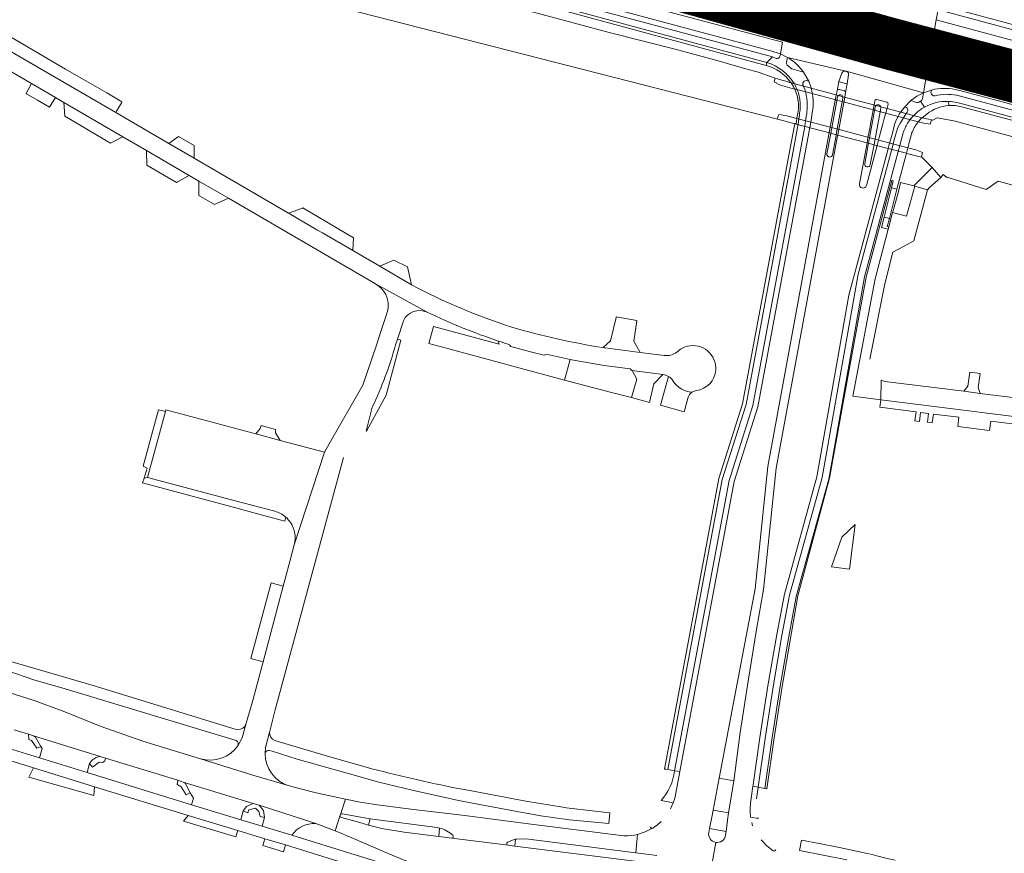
# Model space of a CAD drawing. Header units: metres. Extents: x 166325 to 190320, y 381923 to 404576.
# Tile 330 of 656: x 175043 to 175326, y 387104 to 387344. Entities that reach past the tile are written whole.
import ezdxf

# ---------------------------------------------------------------- set-up
doc = ezdxf.new("R2010")
doc.units = ezdxf.units.M
for name, color, linetype, lineweight in [('B-WE-VH-VERHARDING_ASFALT-GV', 8, 'Continuous', 18), ('B-WE-VH-VERHARDING_BETON-GV', 8, 'Continuous', 18), ('B-WE-VH-VERHARDING_BETONSTRAATSTEEN-GV', 8, 'Continuous', 18), ('B-WE-VH-VERHARDING_GESLOTEN-GV', 8, 'Continuous', 18), ('B-WE-VH-VERHARDING_HALFVERHARDING-GV', 8, 'Continuous', 18), ('B-WE-VH-VERHARDING_N-WEG', 8, 'Continuous', 18), ('B-WE-VH-VERHARDING_STRAATBAKSTEEN-GV', 8, 'Continuous', 18)]:
    doc.layers.add(name, color=color, linetype=linetype, lineweight=lineweight)

msp = doc.modelspace()

# ---------------------------------------------------------------- linework, layer by layer
at = {"layer": 'B-WE-VH-VERHARDING_ASFALT-GV', "flags": 128}
for points in [[(175025.288, 387413.166), (175053.85, 387405.65), (175059.18, 387404.18), (175072.625, 387400.315), (175101.58, 387391.99), (175116.06, 387387.97), (175263.336, 387348.383), (175264.13, 387348.17), (175266.185, 387347.595), (175271.29, 387346.22), (175274.18, 387345.03), (175274.55, 387344.74), (175293.787, 387336.748), (175295.752, 387336.482), (175304.81, 387334.11), (175305.279, 387336.763), (175306.471, 387343.511), (175306.99, 387346.45), (175287.203, 387351.328), (175283.843, 387352.156), (175267.64, 387356.15), (175265.42, 387355.63), (175264.76, 387355.56)], [(175031.357, 387398.417), (175055.886, 387392.144), (175152.27, 387366.42), (175262.161, 387337.09), (175261.65, 387333.7), (175263.61, 387332.715), (175280.456, 387328.77), (175280.541, 387328.749), (175302.8, 387322.5), (175304.4, 387332.13), (175296.879, 387334.171)], [(175293.787, 387336.748), (175274.55, 387344.74)], [(175263.34, 387331.34), (175263.61, 387332.715), (175261.65, 387333.7), (175261.545, 387333.188)], [(175260.213, 387332.475), (175259.34, 387332.83), (175257.67, 387331.24)], [(175269.369, 387325.99), (175269.75, 387325.87), (175268.25, 387328.47), (175264.89, 387329.36), (175263.536, 387330.49)], [(175280.456, 387328.77), (175263.61, 387332.715), (175264.29, 387332.28)], [(175306.474, 387331.59), (175304.4, 387332.13), (175302.8, 387322.5), (175305.08, 387323.3), (175306.044, 387323.531)], [(175312.7, 387323.27), (175313.233, 387323.128), (175377.06, 387306.1), (175449.73, 387287.2), (175538.024, 387263.617), (175549.06, 387260.67), (175562.671, 387256.974), (175656.37, 387231.53), (175692.388, 387221.788), (175694.158, 387229.174), (175658.23, 387238.89), (175630.1, 387246.4), (175564.397, 387263.33), (175539.696, 387269.896), (175452.86, 387292.98), (175364.19, 387316.08), (175306.474, 387331.59)], [(175281.241, 387327.638), (175280.83, 387325.1), (175280.348, 387322.547), (175280.11, 387321.267), (175278.1, 387310.381), (175278.05, 387310.11), (175260.41, 387214.42), (175256.78, 387179.45), (175254.73, 387167.96), (175252.28, 387153.11), (175250.05, 387138.26), (175248.179, 387124.369), (175248.16, 387124.23), (175246.68, 387115.11), (175246.406, 387113.055), (175245.97, 387109.78), (175245.82, 387108.722)], [(175257.94, 387214.86), (175275.662, 387311.045), (175277.684, 387321.886), (175277.923, 387323.104), (175278.42, 387325.73), (175279.326, 387328.146)], [(175267.809, 387329.081), (175268.25, 387328.47), (175269.75, 387325.87), (175270.43, 387323.93), (175270.449, 387323.865), (175270.468, 387323.801)], [(175296.225, 387316.965), (175296.257, 387317.012), (175296.29, 387317.06), (175297.41, 387318.47), (175299.18, 387320.26), (175300.91, 387321.53), (175302.8, 387322.5), (175280.541, 387328.749)], [(175280.83, 387325.1), (175279.615, 387325.418), (175278.42, 387325.73), (175277.923, 387323.104)], [(175280.348, 387322.547), (175280.83, 387325.1)], [(175278.479, 387323.455), (175279.274, 387323.248), (175280.025, 387323.053)], [(175292.628, 387319.209), (175292.32, 387318.07), (175292.303, 387318.005), (175291.516, 387315.062), (175291.129, 387313.613), (175290.552, 387311.457), (175290.176, 387310.049), (175289.856, 387308.852), (175289.455, 387307.353), (175286.363, 387295.827)], [(175289.368, 387320.556), (175292.291, 387319.79)], [(175300.759, 387319.744), (175299.18, 387320.26), (175297.41, 387318.47)], [(175303.049, 387318.363), (175301.987, 387320.068), (175301.476, 387319.802)], [(175267.235, 387317.216), (175267.13, 387316.522), (175267.077, 387316.171), (175266.896, 387314.956), (175266.671, 387313.452), (175251.72, 387232.71), (175244.86, 387211.16), (175229.18, 387127.65), (175231.13, 387127.291), (175246.84, 387210.89), (175253.69, 387232.45), (175268.6, 387312.824), (175268.617, 387312.931)], [(175270.93, 387317.812), (175270.78, 387316.871), (175270.757, 387316.727), (175270.525, 387315.257), (175270.334, 387314.042), (175270.096, 387312.535), (175255.11, 387232.05), (175248.31, 387210.55), (175232.599, 387127.021), (175231.517, 387120.817), (175231.195, 387119.398), (175230.738, 387118.018), (175230.382, 387117.173), (175229.975, 387116.352)], [(175298.07, 387316.88), (175297.777, 387316.553), (175296.197, 387313.831), (175295.416, 387312.485), (175295.28, 387312.25), (175294.769, 387310.343), (175294.391, 387308.931), (175294.07, 387307.732), (175293.666, 387306.226), (175283.96, 387270.26), (175273.61, 387211.69), (175264.24, 387177.86), (175262.03, 387166.26), (175259.49, 387151.43), (175257.17, 387136.6), (175255.163, 387122.577), (175257.146, 387122.209), (175259.11, 387136.22), (175261.43, 387151.05), (175264.02, 387165.89), (175266.17, 387177.45), (175275.52, 387211.2), (175285.82, 387269.48), (175295.51, 387305.6), (175295.544, 387305.723)], [(175268.617, 387312.931), (175268.854, 387314.435), (175269.046, 387315.649), (175269.18, 387316.5)], [(175292.642, 387306.5), (175293.046, 387308.004), (175293.367, 387309.203), (175293.745, 387310.613), (175294.324, 387312.772), (175294.392, 387313.02)], [(175295.544, 387305.723), (175295.955, 387307.231), (175296.282, 387308.43), (175296.667, 387309.841), (175297, 387311.06)], [(175253.012, 387117.904), (175253.708, 387122.848), (175253.763, 387123.242), (175255.68, 387136.86), (175258.02, 387151.72), (175260.58, 387166.54), (175262.76, 387178.16), (175272.09, 387211.96), (175281.31, 387264.22), (175292.61, 387306.38), (175292.642, 387306.5)], [(175240.981, 387109.528), (175241.2, 387110.67), (175241.812, 387113.866), (175242.21, 387115.94), (175243.962, 387125.17), (175254.31, 387179.7), (175257.94, 387214.86)], [(175104.609, 387139.221), (175063.669, 387151.871), (175046.873, 387156.756), (175040.91, 387158.49), (175022.653, 387163.8)], [(175018.967, 387162.163), (175023.642, 387160.596), (175030.032, 387158.784), (175039.412, 387155.925), (175046.654, 387153.487), (175055.633, 387150.857), (175104.924, 387135.95)], [(175040.991, 387139.041), (175045.037, 387137.786), (175046.549, 387137.317), (175065.742, 387131.393), (175067.259, 387130.905), (175088.093, 387124.516), (175089.632, 387124.029), (175109.786, 387117.866), (175111.539, 387117.318), (175127.794, 387112.105), (175133.379, 387109.957), (175134.865, 387114.496), (175134.888, 387114.65), (175136.355, 387119.06), (175132.769, 387119.822), (175127.888, 387120.95), (175123.01, 387122.138), (175119.857, 387122.985), (175109.658, 387126.016), (175094.628, 387130.679), (175077.957, 387135.749), (175065.724, 387140.091), (175055.523, 387144.217), (175047, 387147.384), (175035.122, 387151.166)], [(175105.386, 387134.467), (175106.629, 387136.801), (175107.797, 387140.943), (175107.409, 387140.011)], [(175114.463, 387138.416), (175113.304, 387133.986), (175113.196, 387132.189)], [(175143.94, 387127.863), (175130.247, 387131.72), (175116.274, 387135.926), (175115.979, 387136.015)], [(175114.384, 387133.065), (175115.208, 387132.874), (175122.479, 387130.599), (175137.476, 387126.354), (175145.99, 387123.987), (175155.555, 387121.674), (175168.924, 387118.676), (175183.693, 387115.884), (175192.603, 387114.319), (175200.862, 387113.101), (175212.15, 387112.104), (175212.464, 387115.202), (175208.262, 387115.617), (175199.94, 387116.606), (175199.461, 387116.674), (175198.981, 387116.744), (175188.31, 387118.493), (175173.135, 387121.35), (175170.513, 387121.844)], [(175189.862, 387111.848), (175169.943, 387114.527), (175155.975, 387116.129), (175145.597, 387117.429), (175140.609, 387118.244), (175136.355, 387119.06), (175134.888, 387114.65), (175134.865, 387114.496)], [(175135.47, 387114.871), (175143.41, 387113.442), (175143.48, 387113.433), (175162.724, 387110.925), (175163.453, 387110.773)], [(175134.865, 387114.496), (175133.379, 387109.957), (175135.026, 387109.324), (175138.624, 387107.76), (175148.646, 387103.433), (175153.254, 387101.494), (175154.993, 387100.853), (175159.938, 387099.152), (175165.008, 387097.613), (175182.719, 387095.236), (175194.46, 387093.769), (175215.864, 387090.988), (175218.241, 387090.679), (175219.702, 387101.231), (175217.389, 387101.521), (175185.113, 387105.57)], [(175185.113, 387105.57), (175183.186, 387105.811), (175166.996, 387107.84), (175163.197, 387108.315), (175153.277, 387109.556), (175146.844, 387110.683), (175143.009, 387111.613), (175141.748, 387111.962), (175140.493, 387112.331), (175135.24, 387113.86)], [(175183.086, 387106.743), (175184.199, 387107.212), (175185.363, 387107.537), (175185.615, 387107.587), (175188.364, 387107.689), (175217.684, 387103.951), (175220.005, 387103.655), (175220.423, 387108.947), (175219.623, 387108.772), (175218.816, 387108.64), (175217.668, 387108.525), (175216.516, 387108.496), (175189.862, 387111.848)], [(175227.275, 387112.636), (175226.091, 387111.623), (175224.795, 387110.757), (175222.678, 387109.686), (175220.423, 387108.947), (175220.005, 387103.655), (175223.023, 387103.27), (175225.993, 387102.892)], [(175253.57, 387111.45), (175253.327, 387112.368)], [(175166.996, 387107.84), (175183.186, 387105.811)], [(175242.987, 387106.649), (175239.578, 387087.409)], [(175259.504, 387104.189), (175257.71, 387105.64), (175256.109, 387107.408)], [(175294.608, 387101.496), (175292.002, 387102.142), (175289.369, 387102.795), (175288.024, 387103.128), (175286.228, 387103.574), (175278.637, 387105.197), (175272.787, 387106.325), (175267.671, 387107.311), (175267.114, 387104.269), (175280.693, 387101.58)]]:
    msp.add_lwpolyline(points, dxfattribs=at)
for points in [[(175152.27, 387366.42), (175195.32, 387351.71), (175259.558, 387334.378), (175259.7, 387334.34), (175261.65, 387333.7), (175262.161, 387337.09)], [(175308.99, 387345.87), (175306.99, 387346.45), (175306.471, 387343.511), (175448.33, 387305.31), (175404.92, 387320.14)], [(175448.33, 387305.31), (175306.471, 387343.511), (175305.279, 387336.763), (175451.8, 387297.35), (175506.43, 387283.01), (175525.056, 387277.971), (175540.702, 387273.738), (175565.323, 387267.077), (175636.73, 387247.63), (175694.791, 387231.955), (175696.524, 387239.346), (175638.43, 387255.03), (175630.149, 387257.176), (175621.908, 387259.312), (175567.08, 387273.52), (175547, 387278.74), (175526.722, 387284.2)], [(175305.279, 387336.763), (175304.81, 387334.11), (175306.83, 387333.567), (175309.063, 387332.966), (175411.69, 387305.36), (175466.32, 387291.02), (175506.43, 387283.01), (175451.8, 387297.35)], [(175084.488, 387230.721), (175082.535, 387231.242), (175078.069, 387214.947), (175079.246, 387214.456), (175078.353, 387211.533), (175079.358, 387211.677)]]:
    msp.add_lwpolyline(points, close=True, dxfattribs=at)
at = {"layer": 'B-WE-VH-VERHARDING_ASFALT-GV'}
for points in [[(175293.414, 387335.928, -0.7431335), (175293.787, 387336.748)], [(175263.536, 387330.49, -0.255607), (175263.34, 387331.34)], [(175264.29, 387332.28, -0.0678793), (175267.809, 387329.081)], [(175280.541, 387328.749, -0.3765094), (175281.241, 387327.638)], [(175267.025, 387321.521, -0.0320457), (175267.279, 387319.899)], [(175267.279, 387319.899, -0.0441176), (175267.282, 387317.655)], [(175269.332, 387319.348, 0.0250385), (175269.19, 387320.94)], [(175292.291, 387319.79, -0.410145), (175292.628, 387319.209)], [(175301.476, 387319.802, -0.2007643), (175300.759, 387319.744)], [(175269.18, 387316.5, 0.0081461), (175269.259, 387317.127)], [(175294.787, 387314.202, -0.0564322), (175296.225, 387316.965)], [(175297.41, 387318.47, -0.5848973), (175298.07, 387316.88)], [(175297.997, 387313.357, -0.0682312), (175299.976, 387315.969)], [(175297.332, 387311.981, -0.0322059), (175297.997, 387313.357)], [(175297, 387311.06, -0.0209503), (175297.332, 387311.981)], [(175286.363, 387295.827, -0.9590931), (175284.351, 387296.283)], [(175107.409, 387140.011, -0.2733735), (175104.609, 387139.221)], [(175115.979, 387136.015, -0.3331714), (175114.463, 387138.416)], [(175104.924, 387135.95, -0.3778588), (175105.386, 387134.467)], [(175113.196, 387132.189, -0.4526398), (175114.384, 387133.065)], [(175170.513, 387121.844, -0.0167157), (175143.94, 387127.863)], [(175253.014, 387113.939, -0.070113), (175253.012, 387117.904)], [(175135.24, 387113.86, -0.4188291), (175134.865, 387114.496)], [(175163.453, 387110.773, -0.127083), (175167.234, 387108.701)], [(175167.234, 387108.701, -0.6135141), (175166.996, 387107.84)], [(175245.82, 387108.722, -0.4209924), (175242.987, 387106.649)]]:
    msp.add_lwpolyline(points, format="xyb", dxfattribs=at)
at = {"layer": 'B-WE-VH-VERHARDING_BETON-GV', "flags": 128}
for points in [[(175055.518, 387390.801), (175054.962, 387388.771), (175055.132, 387388.731), (175150.87, 387363.15), (175194.73, 387348.23), (175257.67, 387331.24), (175259.34, 387332.83), (175195.19, 387350.17), (175151.76, 387365)], [(175055.132, 387388.731), (175054.944, 387387.927), (175070.05, 387383.96), (175151.06, 387362.17), (175194.48, 387347.42), (175257.462, 387330.409), (175257.67, 387331.24), (175194.73, 387348.23), (175150.87, 387363.15)], [(175306.83, 387333.567), (175304.81, 387334.11), (175304.4, 387332.13), (175306.474, 387331.59)], [(175309.063, 387332.966), (175306.83, 387333.567), (175306.474, 387331.59), (175364.19, 387316.08), (175452.86, 387292.98), (175539.696, 387269.896), (175540.702, 387273.738), (175525.056, 387277.971), (175506.43, 387283.01), (175466.32, 387291.02), (175411.69, 387305.36)], [(175300.265, 387295.602), (175300.005, 387295.674), (175296.224, 387296.717), (175296.17, 387296.514), (175296.132, 387296.213), (175295.881, 387295.223), (175295.281, 387292.995), (175295.008, 387291.995), (175293.948, 387288.217), (175293.894, 387288.014), (175297.93, 387286.97)], [(175295.12, 387294.71), (175293.56, 387295.12), (175291.47, 387286.68), (175293.01, 387286.27)], [(175293.01, 387286.27), (175291.47, 387286.68), (175290.69, 387283.745), (175292.616, 387283.214), (175292.79, 387283.89), (175292.586, 387283.939), (175292.37, 387283.99)], [(175111.539, 387117.318), (175109.786, 387117.866), (175107.865, 387116.997), (175106.891, 387115.697), (175108.266, 387115.184), (175108.554, 387116.035), (175110.428, 387116.493), (175111.405, 387115.513), (175111.792, 387114.056), (175113.064, 387113.859), (175112.769, 387115.804)]]:
    msp.add_lwpolyline(points, close=True, dxfattribs=at)
for points in [[(175055.886, 387392.144), (175055.726, 387391.559), (175055.518, 387390.801), (175151.76, 387365), (175195.19, 387350.17), (175259.34, 387332.83), (175260.213, 387332.475)], [(175261.545, 387333.188), (175261.65, 387333.7), (175259.7, 387334.34), (175259.558, 387334.378), (175195.32, 387351.71), (175152.27, 387366.42), (175055.886, 387392.144)], [(175309.049, 387346.281), (175308.99, 387345.87), (175404.92, 387320.14), (175448.33, 387305.31), (175526.722, 387284.2), (175527.089, 387285.635), (175448.78, 387306.72), (175405.38, 387321.53), (175310.22, 387347.11)], [(175310.22, 387347.11), (175405.38, 387321.53), (175448.78, 387306.72), (175527.089, 387285.635), (175527.585, 387287.568), (175449.23, 387308.69), (175405.9, 387323.54)], [(175293.414, 387335.928), (175294.045, 387335.476)], [(175296.879, 387334.171), (175304.4, 387332.13), (175304.81, 387334.11), (175295.752, 387336.482), (175293.787, 387336.748)], [(175257.67, 387331.24), (175257.462, 387330.409)], [(175264.29, 387332.28), (175263.61, 387332.715), (175263.34, 387331.34)], [(175263.536, 387330.49), (175264.89, 387329.36), (175268.25, 387328.47), (175267.809, 387329.081)], [(175279.326, 387328.146), (175278.42, 387325.73), (175279.615, 387325.418), (175280.83, 387325.1), (175281.241, 387327.638)], [(175280.541, 387328.749), (175280.456, 387328.77)], [(175268.238, 387324.393), (175268.451, 387323.956)], [(175270.468, 387323.801), (175270.449, 387323.865), (175270.43, 387323.93), (175269.75, 387325.87), (175269.369, 387325.99)], [(175277.923, 387323.104), (175277.684, 387321.886), (175275.662, 387311.045), (175257.94, 387214.86), (175254.31, 387179.7), (175243.962, 387125.17), (175248.179, 387124.369), (175250.05, 387138.26), (175252.28, 387153.11), (175254.73, 387167.96), (175256.78, 387179.45), (175260.41, 387214.42), (175278.05, 387310.11), (175278.1, 387310.381), (175280.11, 387321.267)], [(175265.706, 387323.558), (175265.707, 387323.557), (175265.708, 387323.555)], [(175266.393, 387321.691), (175266.526, 387321.15), (175266.583, 387320.876), (175266.633, 387320.603), (175266.715, 387320.051)], [(175280.11, 387321.267), (175280.348, 387322.547)], [(175302.52, 387320.803), (175302.8, 387322.5), (175300.91, 387321.53), (175299.18, 387320.26), (175300.759, 387319.744)], [(175304.981, 387322.816), (175305.08, 387323.3), (175302.8, 387322.5), (175302.52, 387320.803)], [(175306.044, 387323.531), (175305.08, 387323.3), (175304.981, 387322.816)], [(175306.95, 387321.84), (175306.161, 387321.662)], [(175312.505, 387319.691), (175376.15, 387302.73), (175448.83, 387283.82), (175536.95, 387260.34), (175537.154, 387260.301), (175537.652, 387262.11), (175449.37, 387285.77), (175376.67, 387304.64), (175313.103, 387321.61)], [(175313.233, 387323.128), (175312.7, 387323.27)], [(175313.103, 387321.61), (175376.67, 387304.64), (175449.37, 387285.77), (175537.652, 387262.11), (175537.797, 387262.658), (175537.877, 387262.962), (175538.024, 387263.617), (175449.73, 387287.2), (175377.06, 387306.1), (175313.233, 387323.128)], [(175275, 387304.966), (175276.084, 387310.81), (175276.104, 387310.923), (175278.019, 387321.252)], [(175279.584, 387321.381), (175279.616, 387320.955), (175279.13, 387318.321)], [(175288.77, 387320.172), (175288.557, 387319.001), (175287.997, 387315.988), (175287.722, 387314.509), (175287.314, 387312.312), (175287.048, 387310.877), (175286.822, 387309.659), (175286.539, 387308.134), (175284.351, 387296.283)], [(175289.455, 387307.353), (175289.856, 387308.852), (175290.176, 387310.049), (175290.552, 387311.457), (175291.129, 387313.613), (175291.516, 387315.062), (175292.303, 387318.005), (175292.32, 387318.07), (175292.628, 387319.209)], [(175301.476, 387319.802), (175301.987, 387320.068)], [(175301.987, 387320.068), (175303.049, 387318.363)], [(175310.099, 387318.831), (175310.023, 387320.037)], [(175313.768, 387318.504), (175375.95, 387301.98), (175448.62, 387283.09), (175500, 387269.422), (175536.79, 387259.48), (175536.95, 387260.34), (175448.83, 387283.82), (175376.15, 387302.73), (175312.505, 387319.691)], [(175265.715, 387313.58), (175264.698, 387308.109), (175250.72, 387232.92), (175243.87, 387211.41), (175228.19, 387127.76), (175228.389, 387127.735), (175228.59, 387127.71), (175229.18, 387127.65), (175244.86, 387211.16), (175251.72, 387232.71), (175266.671, 387313.452), (175266.896, 387314.956), (175267.077, 387316.171), (175267.13, 387316.522), (175267.235, 387317.216)], [(175269.18, 387316.5), (175269.046, 387315.649), (175268.854, 387314.435), (175268.617, 387312.931), (175268.6, 387312.824), (175253.69, 387232.45), (175246.84, 387210.89), (175231.13, 387127.291), (175231.985, 387127.134), (175232.599, 387127.021), (175248.31, 387210.55), (175255.11, 387232.05), (175270.096, 387312.535)], [(175266.58, 387316.392), (175266.565, 387316.306), (175266.366, 387315.138), (175266.359, 387315.099), (175266.104, 387313.604), (175265.932, 387313.65), (175265.738, 387313.702), (175265.715, 387313.58)], [(175270.096, 387312.535), (175270.334, 387314.042), (175270.525, 387315.257), (175270.757, 387316.727), (175270.78, 387316.871), (175270.93, 387317.812)], [(175279.13, 387318.321), (175277.687, 387310.51), (175277.629, 387310.193), (175276.618, 387304.67)], [(175285.881, 387302.108), (175286.97, 387308.007), (175288.889, 387318.395)], [(175290.519, 387318.106), (175288.558, 387307.601), (175287.478, 387301.809)], [(175293.666, 387306.226), (175294.07, 387307.732), (175294.391, 387308.931), (175294.769, 387310.343), (175295.28, 387312.25), (175295.416, 387312.485), (175296.197, 387313.831), (175297.777, 387316.553), (175298.07, 387316.88)], [(175297.41, 387318.47), (175296.29, 387317.06), (175296.257, 387317.012), (175296.225, 387316.965)], [(175300.481, 387316.466), (175299.976, 387315.969)], [(175302.42, 387315.321), (175303.73, 387316.38)], [(175294.392, 387313.02), (175294.324, 387312.772), (175293.745, 387310.613), (175293.367, 387309.203), (175293.046, 387308.004), (175292.642, 387306.5), (175292.61, 387306.38), (175281.31, 387264.22), (175272.09, 387211.96), (175262.76, 387178.16), (175260.58, 387166.54), (175258.02, 387151.72), (175255.68, 387136.86), (175253.763, 387123.242), (175253.708, 387122.848), (175255.163, 387122.577), (175257.17, 387136.6), (175259.49, 387151.43), (175262.03, 387166.26), (175264.24, 387177.86), (175273.61, 387211.69), (175283.96, 387270.26), (175293.666, 387306.226)], [(175301.319, 387314.166), (175301.342, 387314.194), (175301.365, 387314.221)], [(175297, 387311.06), (175296.667, 387309.841), (175296.282, 387308.43), (175295.955, 387307.231), (175295.544, 387305.723), (175295.51, 387305.6), (175285.82, 387269.48), (175275.52, 387211.2), (175266.17, 387177.45), (175264.02, 387165.89), (175261.43, 387151.05), (175259.11, 387136.22), (175257.146, 387122.209), (175257.315, 387122.178), (175257.68, 387122.11), (175259.67, 387136.06), (175261.99, 387150.95), (175266.63, 387177.66), (175275.76, 387211.53), (175279.673, 387233.307), (175286.32, 387269.37), (175293.69, 387297.28), (175293.875, 387297.237)], [(175293.875, 387297.237), (175294.08, 387297.19), (175293.56, 387295.12), (175295.12, 387294.71), (175297.871, 387305.1), (175298.267, 387306.616), (175298.282, 387306.674), (175298.582, 387307.82), (175298.953, 387309.238), (175299.136, 387309.935), (175299.279, 387310.423), (175299.33, 387310.578), (175299.338, 387310.602), (175299.444, 387310.903), (175299.631, 387311.376)], [(175286.363, 387295.827), (175289.455, 387307.353)], [(175046.549, 387137.317), (175045.037, 387137.786), (175045.158, 387136.276), (175045.938, 387135.986), (175047.437, 387133.731), (175048.655, 387134.268), (175047.092, 387136.942)], [(175062.641, 387129.357), (175063.538, 387128.325), (175065.453, 387129.752), (175066.494, 387129.617), (175067.033, 387130.15), (175067.259, 387130.905)], [(175067.259, 387130.905), (175065.742, 387131.393)], [(175089.632, 387124.029), (175088.093, 387124.516), (175087.843, 387123.294), (175089.068, 387122.621), (175090.481, 387120.387), (175091.672, 387120.942), (175090.146, 387123.656)]]:
    msp.add_lwpolyline(points, dxfattribs=at)
at = {"layer": 'B-WE-VH-VERHARDING_BETON-GV'}
for points in [[(175260.213, 387332.475, 0.4690464), (175261.545, 387333.188)], [(175294.045, 387335.476, 0.0696854), (175296.879, 387334.171)], [(175257.462, 387330.409, -0.1730709), (175264.67, 387325.34)], [(175265.634, 387325.084, 0.1810262), (175257.67, 387331.24)], [(175280.456, 387328.77, 0.3684349), (175279.326, 387328.146)], [(175267.025, 387321.521, 0.0759836), (175265.634, 387325.084)], [(175269.369, 387325.99, 0.6965687), (175268.238, 387324.393)], [(175268.451, 387323.956, -0.0493642), (175269.19, 387320.94)], [(175271.028, 387320.453, 0.056761), (175270.468, 387323.801)], [(175278.479, 387323.455, 0.4307666), (175277.923, 387323.104)], [(175278.019, 387321.252, -0.1736767), (175278.294, 387321.724)], [(175278.294, 387321.724, -0.5233566), (175279.584, 387321.381)], [(175280.348, 387322.547, 0.3877589), (175280.025, 387323.053)], [(175306.161, 387321.662, -0.543247), (175304.981, 387322.816)], [(175312.7, 387323.27, 0.1050097), (175306.044, 387323.531)], [(175313.103, 387321.61, 0.1088323), (175306.95, 387321.84)], [(175269.332, 387319.348, -0.034676), (175269.259, 387317.127)], [(175270.93, 387317.812, 0.0204206), (175271.028, 387318.902)], [(175271.028, 387318.902, 0.0245003), (175271.028, 387320.453)], [(175289.368, 387320.556, 0.436426), (175288.77, 387320.172)], [(175288.889, 387318.395, -0.1633968), (175289.139, 387318.845)], [(175289.139, 387318.845, -0.552552), (175290.482, 387318.489)], [(175302.52, 387320.803, -0.2345918), (175301.987, 387320.068)], [(175310.023, 387320.037, 0.1400294), (175303.049, 387318.363)], [(175303.73, 387316.38, -0.154333), (175310.099, 387318.831)], [(175310.023, 387320.037, -0.048308), (175312.505, 387319.691)], [(175310.099, 387318.831, -0.0779518), (175313.768, 387318.504)], [(175266.77, 387317.791, -0.030145), (175266.58, 387316.392)], [(175267.235, 387317.216, 0.0069974), (175267.282, 387317.655)], [(175290.482, 387318.489, -0.1364111), (175290.519, 387318.106)], [(175303.049, 387318.363, 0.0607371), (175300.481, 387316.466)], [(175294.787, 387314.202, 0.0225278), (175294.392, 387313.02)], [(175299.631, 387311.376, -0.0347119), (175300.321, 387312.745)], [(175276.618, 387304.67, -0.999245), (175275, 387304.966)], [(175287.478, 387301.809, -0.9969056), (175285.881, 387302.108)]]:
    msp.add_lwpolyline(points, format="xyb", dxfattribs=at)
at = {"layer": 'B-WE-VH-VERHARDING_BETONSTRAATSTEEN-GV', "flags": 128}
for points in [[(175070.201, 387316.822), (175070.443, 387317.234), (175071.858, 387319.644), (175072.001, 387319.887), (175067.604, 387322.445), (175060.226, 387326.737), (175055.753, 387329.338), (175041.48, 387337.64), (175027.644, 387345.688), (175016.066, 387352.422), (175014.283, 387349.375)], [(175045.95, 387325.144), (175044.439, 387322.306), (175044.536, 387322.214), (175047.704, 387320.354), (175051.149, 387318.367), (175052.83, 387321.137)], [(175064.697, 387314.225), (175055.283, 387319.708), (175055.568, 387315.738), (175068.656, 387308.024), (175072.209, 387309.857)], [(175092.767, 387307.347), (175088.265, 387309.96), (175085.455, 387307.937), (175092.82, 387303.647)], [(175079.094, 387305.84), (175079.156, 387301.686), (175087.694, 387296.708), (175087.951, 387296.847), (175091.354, 387298.699)], [(175307.773, 387298.136), (175305.258, 387300.972), (175300.005, 387295.674), (175300.265, 387295.602), (175303.93, 387294.59), (175304.571, 387295.233)], [(175094.095, 387297.103), (175094.114, 387292.965), (175098.607, 387290.346), (175098.836, 387290.446), (175099.001, 387290.518), (175102.658, 387292.115)], [(175124.072, 387289.361), (175123.973, 387289.324), (175119.971, 387287.832), (175120.136, 387287.736), (175128.132, 387283.078), (175129.751, 387282.135), (175138.441, 387277.074), (175138.636, 387280.776)], [(175154.229, 387272.349), (175150.304, 387274.304), (175146.225, 387272.539), (175155.414, 387267.19)], [(175220.29, 387256.934), (175214.335, 387257.942), (175214.298, 387257.79), (175212.628, 387251.083), (175210.574, 387249.128), (175210.871, 387249.082), (175211.168, 387249.036), (175221.176, 387247.739), (175219.383, 387250.963), (175220.275, 387256.834)], [(175218.954, 387242.555), (175218.786, 387242.577), (175218.329, 387243.044), (175210.89, 387244.014), (175202.552, 387245.404), (175201.032, 387245.729), (175199.469, 387239.786), (175212.921, 387236.16), (175218.734, 387234.74), (175220.258, 387240.061)], [(175227.783, 387241.388), (175218.954, 387242.555), (175220.258, 387240.061), (175218.734, 387234.74), (175223.937, 387233.354), (175225.163, 387238.722)], [(175318.944, 387240.333), (175319.128, 387241.646), (175316.128, 387242.037), (175315.965, 387240.735), (175315.589, 387238.066), (175314.394, 387236.543), (175319.169, 387235.949), (175318.593, 387237.651)], [(175116.247, 387225.505), (175112.095, 387226.652), (175111.808, 387225.858), (175110.523, 387224.281), (175117.561, 387222.398), (175116.235, 387224.615)], [(175276.338, 387185.968), (175281.459, 387185.304), (175283.097, 387198.167), (175279.328, 387194.511)], [(175118.408, 387180.415), (175114.931, 387181.386), (175109.1, 387159.602), (175112.626, 387158.635)], [(175046.523, 387128.104), (175045.161, 387125.463), (175063.851, 387120.17), (175064.058, 387122.677)], [(175248.179, 387124.369), (175243.962, 387125.17), (175242.21, 387115.94), (175246.68, 387115.11), (175248.16, 387124.23)], [(175091.091, 387114.418), (175089.713, 387112.804), (175104.83, 387108.214), (175105.331, 387110.067)], [(175119.064, 387105.896), (175113.117, 387107.656), (175112.533, 387105.796), (175118.463, 387103.9)]]:
    msp.add_lwpolyline(points, close=True, dxfattribs=at)
for points in [[(175070.201, 387316.822), (175014.283, 387349.375), (175011.745, 387345.039), (175017.043, 387341.954)], [(175029.575, 387334.681), (175045.95, 387325.144), (175052.83, 387321.137), (175055.283, 387319.708), (175064.697, 387314.225), (175072.209, 387309.857), (175079.094, 387305.84), (175091.354, 387298.699), (175094.095, 387297.103), (175102.658, 387292.115), (175143.807, 387268.149), (175144.97, 387267.472), (175159.888, 387259.309)], [(175155.414, 387267.19), (175146.225, 387272.539), (175138.441, 387277.074), (175129.751, 387282.135), (175128.132, 387283.078), (175120.136, 387287.736), (175119.971, 387287.832), (175092.82, 387303.647), (175085.455, 387307.937), (175070.201, 387316.822)], [(175303.93, 387294.59), (175300.265, 387295.602), (175297.93, 387286.97), (175293.894, 387288.014), (175292.79, 387283.89), (175292.616, 387283.214), (175288.933, 387268.916), (175282.427, 387235.118), (175290.474, 387234.113), (175290.621, 387239.733)], [(175287.35, 387245.792), (175291.7, 387267.53), (175294, 387276.62), (175297.01, 387278.245), (175300.02, 387279.87), (175303.93, 387294.59)], [(175159.888, 387259.309), (175144.97, 387267.472), (175145.403, 387267.219)], [(175148.493, 387259.663), (175147.963, 387258.089), (175146.545, 387253.793), (175145.247, 387249.862), (175141.307, 387238.295), (175131.643, 387221.381), (175130.279, 387218.995), (175121.583, 387192.374), (175120.4, 387187.916), (175118.972, 387182.537), (175118.408, 387180.415), (175112.626, 387158.635), (175112.057, 387156.488), (175109.765, 387147.856), (175108.748, 387144.283), (175107.797, 387140.943), (175106.629, 387136.801), (175105.386, 387134.467)], [(175150.782, 387249.889), (175151.315, 387251.551), (175153.022, 387256.872)], [(175180.356, 387251.015), (175180.627, 387250.07), (175161.659, 387255.173), (175160.314, 387250.308), (175166.101, 387248.792), (175199.469, 387239.786), (175201.032, 387245.729), (175194.168, 387247.199), (175193.606, 387246.923), (175189.625, 387247.868), (175183.973, 387249.439), (175183.608, 387249.96)], [(175144.085, 387231.977), (175142.272, 387225.099), (175142.431, 387225.055), (175148.065, 387235.432), (175152.317, 387251.231)], [(175152.317, 387251.231), (175151.315, 387251.551), (175150.782, 387249.889)], [(175183.608, 387249.96), (175183.973, 387249.439), (175189.625, 387247.868), (175193.606, 387246.923), (175194.168, 387247.199), (175201.032, 387245.729), (175202.552, 387245.404), (175210.89, 387244.014), (175218.329, 387243.044), (175218.786, 387242.577), (175218.954, 387242.555), (175227.783, 387241.388)], [(175228.081, 387246.845), (175221.176, 387247.739), (175211.168, 387249.036), (175210.871, 387249.082), (175210.574, 387249.128)], [(175229.335, 387240.847), (175227.06, 387232.549), (175233.893, 387230.635), (175233.956, 387230.859), (175234.39, 387232.409), (175234.477, 387232.722), (175235.069, 387234.835)], [(175417.154, 387223.769), (175405.069, 387225.271), (175391.974, 387226.899), (175386.363, 387227.596), (175375.332, 387228.968), (175369.747, 387229.662), (175359.333, 387230.956), (175349.889, 387232.13), (175339.221, 387233.456), (175332.936, 387234.238), (175331.645, 387234.398), (175326.118, 387235.085), (175319.169, 387235.949), (175314.394, 387236.543), (175291.627, 387239.373), (175291.116, 387239.529), (175290.621, 387239.733), (175290.474, 387234.113), (175347.276, 387227.019), (175347.489, 387226.993)], [(175236.126, 387236.281), (175237.337, 387236.748)], [(175130.279, 387218.995), (175117.561, 387222.398), (175110.523, 387224.281), (175084.62, 387231.212), (175084.488, 387230.721), (175079.358, 387211.677), (175104.974, 387204.91), (175115.986, 387202.001)], [(175113.196, 387132.189), (175113.304, 387133.986), (175114.463, 387138.416), (175114.534, 387138.688), (175114.641, 387139.098), (175116.132, 387144.83), (175135.804, 387217.46)], [(175121.583, 387192.374), (175130.279, 387218.995)], [(175079.358, 387211.677), (175078.353, 387211.533), (175077.934, 387210.179), (175104.424, 387203.07), (175111.364, 387201.207), (175118.862, 387199.141), (175119.138, 387200.332)], [(175115.986, 387202.001), (175104.974, 387204.91), (175079.358, 387211.677)], [(175065.742, 387131.393), (175046.549, 387137.317)], [(175216.819, 387084.648), (175214.973, 387085.004), (175177.246, 387092.118), (175169.231, 387093.677), (175163.89, 387095.382), (175120.93, 387108.757), (175112.332, 387111.356), (175106.185, 387113.185), (175091.985, 387117.486), (175061.932, 387126.723), (175048.205, 387131.02), (175034.411, 387135.252)], [(175047.092, 387136.942), (175048.655, 387134.268), (175048.983, 387133.707), (175048.205, 387131.02), (175061.932, 387126.723), (175062.641, 387129.357)], [(175032.754, 387132.355), (175046.523, 387128.104), (175064.058, 387122.677), (175091.091, 387114.418), (175105.331, 387110.067), (175113.117, 387107.656), (175119.064, 387105.896), (175163.311, 387092.077), (175168.662, 387090.416), (175175.821, 387089.061), (175214.076, 387081.818), (175216.686, 387081.324), (175217.378, 387084.979)], [(175094.628, 387130.679), (175109.658, 387126.016), (175119.857, 387122.985)], [(175227.247, 387118.691), (175230.738, 387118.018), (175231.195, 387119.398), (175231.517, 387120.817), (175232.599, 387127.021)], [(175232.599, 387127.021), (175231.985, 387127.134), (175231.13, 387127.291)], [(175090.146, 387123.656), (175091.672, 387120.942), (175092.556, 387119.37), (175091.985, 387117.486), (175106.185, 387113.185), (175106.891, 387115.697), (175107.865, 387116.997), (175109.786, 387117.866), (175089.632, 387124.029)], [(175254.682, 387119.214), (175255.163, 387122.577), (175253.708, 387122.848), (175253.012, 387117.904)], [(175111.539, 387117.318), (175112.769, 387115.804), (175113.064, 387113.859), (175112.332, 387111.356), (175120.93, 387108.757)], [(175127.794, 387112.105), (175111.539, 387117.318)], [(175143.48, 387113.433), (175143.41, 387113.442), (175135.47, 387114.871)], [(175135.24, 387113.86), (175140.493, 387112.331), (175141.748, 387111.962), (175143.009, 387111.613), (175143.48, 387113.433)], [(175224.795, 387110.757), (175226.091, 387111.623), (175227.275, 387112.636)], [(175253.014, 387113.939), (175255.206, 387113.539), (175255.12, 387113.812)], [(175163.453, 387110.773), (175163.197, 387108.315), (175166.996, 387107.84)], [(175245.82, 387108.722), (175245.97, 387109.78), (175241.2, 387110.67), (175240.981, 387109.528)], [(175185.363, 387107.537), (175184.199, 387107.212), (175183.086, 387106.743)], [(175183.186, 387105.811), (175185.113, 387105.57), (175185.363, 387107.537)]]:
    msp.add_lwpolyline(points, dxfattribs=at)
at = {"layer": 'B-WE-VH-VERHARDING_BETONSTRAATSTEEN-GV'}
for points in [[(175145.403, 387267.219, -0.07697), (175147.028, 387265.804)], [(175147.028, 387265.804, -0.2371818), (175148.493, 387259.663)], [(175184.296, 387254.992, -0.044468), (175155.414, 387267.19)], [(175153.022, 387256.872, -0.4068174), (175159.888, 387259.309)], [(175159.888, 387259.309, 0.0309098), (175180.356, 387251.015)], [(175210.574, 387249.128, -0.0327277), (175184.296, 387254.992)], [(175183.608, 387249.96, -0.0052713), (175180.356, 387251.015)], [(175150.782, 387249.889, -0.042941), (175144.085, 387231.977)], [(175231.791, 387247.824, -0.1958344), (175228.081, 387246.845)], [(175234.885, 387249.531, 0.1360327), (175231.791, 387247.824)], [(175243.005, 387242.735, 0.5018025), (175234.885, 387249.531)], [(175237.337, 387236.748, 0.3566645), (175243.005, 387242.735)], [(175227.783, 387241.388, -0.0971665), (175229.335, 387240.847)], [(175229.335, 387240.847, -0.1149265), (175230.733, 387239.504)], [(175236.126, 387236.281, -0.2423432), (175230.733, 387239.504)], [(175235.069, 387234.835, -0.1755579), (175236.126, 387236.281)], [(175115.986, 387202.001, -0.1138838), (175119.138, 387200.332)], [(175119.138, 387200.332, -0.0660877), (175120.544, 387198.727)], [(175120.544, 387198.727, -0.2129633), (175121.583, 387192.374)], [(175046.549, 387137.317, -0.1270966), (175047.092, 387136.942)], [(175105.386, 387134.467, -0.3166203), (175094.628, 387130.679)], [(175119.857, 387122.985, -0.3147019), (175113.196, 387132.189)], [(175062.641, 387129.357, -0.2443326), (175065.742, 387131.393)], [(175231.13, 387127.291, -0.1512324), (175227.247, 387118.691)], [(175089.632, 387124.029, -0.1268451), (175090.146, 387123.656)], [(175135.47, 387114.871, 0.3980658), (175134.865, 387114.496)], [(175120.93, 387108.757, -0.2489166), (175127.794, 387112.105)], [(175224.128, 387111.167, 0.5430979), (175224.795, 387110.757)], [(175240.981, 387109.528, 0.4208799), (175242.987, 387106.649)], [(175183.086, 387106.743, 0.722984), (175183.186, 387105.811)], [(175259.504, 387104.189, 0.4449044), (175260.3, 387104.59)]]:
    msp.add_lwpolyline(points, format="xyb", dxfattribs=at)
at = {"layer": 'B-WE-VH-VERHARDING_GESLOTEN-GV', "flags": 128}
for points in [[(175264.67, 387325.34), (175264.264, 387325.447), (175263.565, 387325.711), (175262.017, 387326.13), (175260.733, 387326.477), (175260.134, 387326.692), (175259.848, 387325.706), (175260.444, 387325.375), (175260.529, 387325.184), (175261.647, 387324.703), (175265.706, 387323.558)], [(175279.584, 387321.382), (175278.294, 387321.724), (175264.67, 387325.34)], [(175265.667, 387323.643), (175273.209, 387321.607), (175280.439, 387319.711), (175288.726, 387317.521), (175301.302, 387314.145), (175301.333, 387314.183), (175301.365, 387314.221)], [(175302.42, 387315.321), (175290.482, 387318.489), (175289.14, 387318.846), (175279.584, 387321.382)], [(175301.365, 387314.221), (175301.342, 387314.194), (175301.319, 387314.166), (175302.939, 387313.749), (175304.739, 387313.486), (175305.11, 387314.68)], [(175305.11, 387314.68), (175304.217, 387314.893), (175302.939, 387315.197), (175302.42, 387315.321)]]:
    msp.add_lwpolyline(points, dxfattribs=at)
at = {"layer": 'B-WE-VH-VERHARDING_GESLOTEN-GV'}
for points in [[(175264.67, 387325.34, -0.0425567), (175265.667, 387323.643)], [(175265.706, 387323.558, 0.0451204), (175264.67, 387325.34)], [(175302.42, 387315.321, 0.0338696), (175301.365, 387314.221)]]:
    msp.add_lwpolyline(points, format="xyb", dxfattribs=at)
at = {"layer": 'B-WE-VH-VERHARDING_GESLOTEN-GV', "flags": 128}
for points in [[(175266.359, 387315.099), (175266.366, 387315.138), (175263.08, 387316.002), (175261.139, 387316.288), (175260.89, 387315.513), (175260.787, 387314.956), (175260.858, 387314.938), (175265.715, 387313.58), (175265.738, 387313.702), (175265.932, 387313.65), (175266.104, 387313.604)], [(175266.366, 387315.138), (175266.359, 387315.099), (175266.104, 387313.604), (175265.932, 387313.65), (175265.738, 387313.702), (175265.715, 387313.58), (175276.09, 387310.844), (175277.672, 387310.427), (175286.964, 387307.976), (175288.55, 387307.558), (175297.871, 387305.1), (175298.267, 387306.616), (175298.284, 387306.683), (175291.011, 387308.588), (175278.891, 387311.81)], [(175298.282, 387306.674), (175298.267, 387306.616), (175297.871, 387305.1), (175298.226, 387305.005), (175298.428, 387304.951), (175302.216, 387303.937), (175302.564, 387305.318), (175300.614, 387306.068)]]:
    msp.add_lwpolyline(points, close=True, dxfattribs=at)
at = {"layer": 'B-WE-VH-VERHARDING_HALFVERHARDING-GV', "flags": 128}
for points in [[(175265.708, 387323.555), (175265.707, 387323.557), (175265.706, 387323.558), (175261.647, 387324.703), (175260.529, 387325.184), (175260.444, 387325.375), (175259.848, 387325.706), (175260.134, 387326.692), (175254.922, 387328.567), (175251.891, 387329.303), (175243.723, 387331.752), (175231.332, 387335.064), (175212.3, 387339.885), (175159.435, 387354.142), (175149.065, 387357.023), (175144.351, 387358.353), (175127.747, 387362.389), (175107.362, 387367.945), (175097.506, 387370.535), (175092.832, 387371.582), (175063.277, 387379.349), (175045.913, 387383.424), (175028.732, 387387.86)], [(175031.874, 387373.487), (175097.777, 387356.678), (175260.787, 387314.956), (175260.89, 387315.513), (175261.139, 387316.288), (175263.08, 387316.002), (175266.366, 387315.138), (175266.565, 387316.306), (175266.58, 387316.392)], [(175288.726, 387317.521), (175280.439, 387319.711), (175273.209, 387321.607), (175265.667, 387323.643), (175265.687, 387323.599), (175265.708, 387323.555)], [(175266.58, 387316.392), (175266.565, 387316.306), (175266.366, 387315.138), (175278.891, 387311.81), (175291.011, 387308.588), (175298.284, 387306.683), (175298.582, 387307.82), (175298.953, 387309.238), (175299.136, 387309.935)], [(175301.302, 387314.145), (175288.726, 387317.521)], [(175382.304, 387295.312), (175311.556, 387314.396), (175311.545, 387314.399), (175306.766, 387315.316), (175305.479, 387314.665), (175305.392, 387314.613), (175305.11, 387314.68), (175304.739, 387313.486), (175302.939, 387313.749), (175301.319, 387314.166)], [(175299.631, 387311.376), (175299.444, 387310.903), (175299.338, 387310.602), (175299.33, 387310.578), (175299.279, 387310.423), (175299.136, 387309.935), (175298.953, 387309.238), (175298.582, 387307.82), (175298.282, 387306.674), (175300.614, 387306.068), (175302.564, 387305.318), (175302.216, 387303.937), (175302.43, 387303.88), (175305.258, 387300.972), (175307.773, 387298.136), (175308.179, 387298.573), (175308.513, 387298.933), (175309.539, 387298.08), (175309.627, 387298.182), (175320.864, 387294.67), (175324.311, 387297.024), (175375.087, 387283.155)]]:
    msp.add_lwpolyline(points, dxfattribs=at)
at = {"layer": 'B-WE-VH-VERHARDING_HALFVERHARDING-GV'}
for points in [[(175266.393, 387321.691, 0.0425502), (175265.708, 387323.555)], [(175266.393, 387321.691, -0.0354364), (175266.715, 387320.051)], [(175266.715, 387320.051, -0.0482231), (175266.77, 387317.791)], [(175301.319, 387314.166, 0.0387686), (175300.321, 387312.745)], [(175300.321, 387312.745, -0.0383005), (175301.302, 387314.145)], [(175299.136, 387309.935, -0.03404), (175299.631, 387311.376)]]:
    msp.add_lwpolyline(points, format="xyb", dxfattribs=at)
at = {"layer": 'B-WE-VH-VERHARDING_N-WEG', "const_width": 15, "flags": 128}
msp.add_lwpolyline([(179238.148, 386745.003), (178727.352, 386805.229), (178365.634, 386858.639), (178265.463, 386879.516), (177699.795, 386956.106), (177281.212, 386997.775), (176913.081, 387040.629), (176714.708, 387067.116), (176513.975, 387082.824), (176334.72, 387090.826), (176179.133, 387111.7), (176033.068, 387139.937), (175822.658, 387196.025), (175616.602, 387250.993), (175292.926, 387336.714), (174996.039, 387419.18), (174648.529, 387520.516), (174558.936, 387544.99), (174399.462, 387551.147), (174143.482, 387607.325), (173777.64, 387656.898), (173629.28, 387668.078), (173499.621, 387714.244), (173213.034, 387739.83)], dxfattribs=at)
at = {"layer": 'B-WE-VH-VERHARDING_STRAATBAKSTEEN-GV', "flags": 128}
msp.add_lwpolyline([(175322.18, 387227.971), (175347.014, 387224.872), (175347.276, 387227.019), (175290.474, 387234.113), (175290.19, 387231.952), (175300.66, 387230.648), (175300.271, 387227.994), (175301.609, 387227.856), (175301.946, 387230.441), (175304.236, 387230.182), (175303.957, 387227.659), (175305.272, 387227.455), (175305.642, 387230.003), (175313.03, 387229.111), (175312.713, 387226.394), (175321.855, 387225.223)], close=True, dxfattribs=at)

doc.saveas('drawing.dxf')
